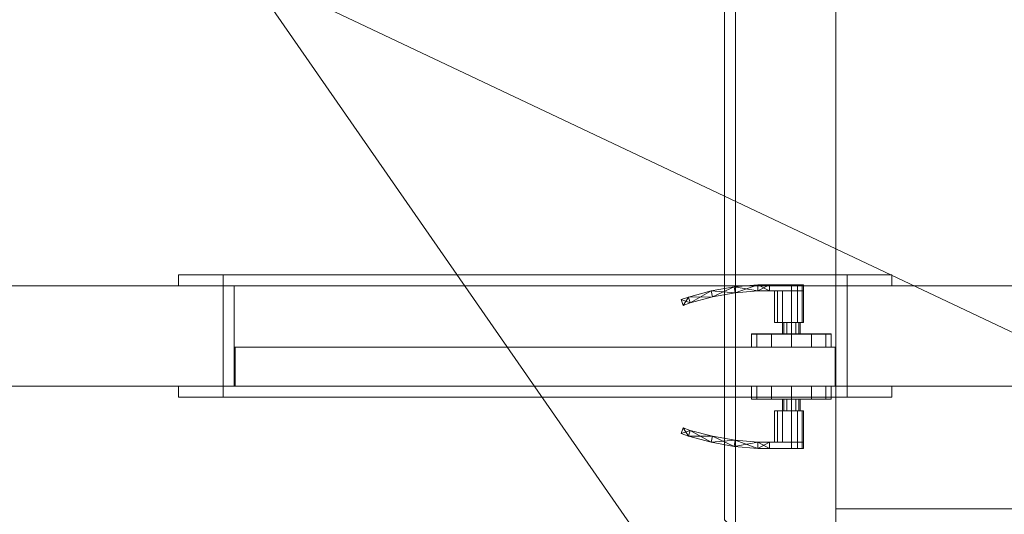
# Model space of a CAD drawing. Header units: inches. Extents: x -263 to 528, y -1 to 602.
# Tile 417 of 656: x 18 to 63, y 403 to 425. Entities that reach past the tile are written whole.
import ezdxf

# ---------------------------------------------------------------- set-up
doc = ezdxf.new("R2010")
doc.units = ezdxf.units.IN
doc.header["$MEASUREMENT"] = 0
for name, color, linetype in [('Doors', 7, 'Continuous'), ('Twindo - Backsplash', 7, 'Continuous'), ('Twindo - Fixtures', 7, 'Continuous'), ('Twindo - Slabs', 7, 'Continuous'), ('Twindo - Walls', 7, 'Continuous')]:
    doc.layers.add(name, color=color, linetype=linetype)
doc.layers.add('Twindo - Walls_Pen_No__3', color=7, linetype='Continuous', lineweight=18, true_color=0x506e96)

# ---------------------------------------------------------------- blocks, each defined once
blk = doc.blocks.new('Wall_55C3B232-BCF0-46E1-8BB1-D71608E72419', base_point=(-4, 413))
at = {"layer": 'Twindo - Walls', "lineweight": 0}
mesh = blk.add_polyface(dxfattribs=at)
corners = [(101.5, 408.5, 101), (-4, 408.5, 101), (-4, 408.5, -6), (101.5, 408.5, -6), (27.5, 408.5), (27.5, 408.5, 98), (55.5, 408.5, 98), (55.5, 408.5), (101.5, 413, 101), (-4, 413, 101), (-4, 413, -6), (101.5, 413, -6), (27.5, 413), (27.5, 413, 98), (55.5, 413, 98), (55.5, 413)]
mesh.append_faces([[corners[k] for k in face] for face in [(8, 9, 1, 0), (10, 2, 1, 9), (3, 2, 10, 11), (11, 8, 0, 3), (12, 13, 5, 4), (13, 14, 6, 5), (14, 15, 7, 6), (15, 12, 4, 7)]], dxfattribs={"color": 254})
mesh.append_faces([[corners[k] for k in face] for face in [(3, 7, 2), (2, 4, 1), (10, 12, 11), (11, 15, 8)]], dxfattribs={"vtx0": -1, "vtx1": -1, "color": 254})
mesh.append_faces([[corners[k] for k in face] for face in [(5, 0, 1), (0, 6, 7), (2, 7, 4), (14, 9, 8), (9, 13, 12), (11, 12, 15)]], dxfattribs={"vtx0": -1, "vtx2": -1, "color": 254})
mesh.append_faces([[corners[k] for k in face] for face in [(5, 6, 0), (4, 5, 1), (3, 0, 7), (14, 13, 9), (15, 14, 8), (10, 9, 12)]], dxfattribs={"vtx1": -1, "vtx2": -1, "color": 254})
blk = doc.blocks.new('Slab_D0BD3B49-249D-4DA8-80D4-D821BCE50D6B', base_point=(-249.5, 387))
at = {"layer": 'Twindo - Slabs', "lineweight": 0}
mesh = blk.add_polyface(dxfattribs=at)
corners = [(-192, 387), (-249.5, 387), (-249.5, 387, -6), (-192, 387, -6), (-89.75, 579.5), (-249.5, 579.5), (-192, 134.5), (-132, 134.5), (-132, 124.5), (10, 124.5), (10, 13.75), (161.5, 13.75), (161.5, 6.5), (252, 6.5), (252, 14), (415.5, 14), (415.5, 322.5), (222.5, 322.5), (222.5, 357.5), (-4, 357.5), (-4, 413), (101.5, 413), (101.5, 553.5), (-89.75, 553.5), (-249.5, 579.5, -6), (-192, 134.5, -6), (-89.75, 579.5, -6), (-89.75, 553.5, -6), (101.5, 553.5, -6), (101.5, 413, -6), (-4, 413, -6), (-4, 357.5, -6), (222.5, 357.5, -6), (222.5, 322.5, -6), (415.5, 322.5, -6), (415.5, 14, -6), (252, 14, -6), (252, 6.5, -6), (161.5, 6.5, -6), (161.5, 13.75, -6), (10, 13.75, -6), (10, 124.5, -6), (-132, 124.5, -6), (-132, 134.5, -6)]
mesh.append_faces([[corners[k] for k in face] for face in [(0, 1, 2, 3), (1, 5, 24, 2), (6, 0, 3, 25), (5, 4, 26, 24), (7, 6, 25, 43), (8, 7, 43, 42), (9, 8, 42, 41), (10, 9, 41, 40), (11, 10, 40, 39), (12, 11, 39, 38), (13, 12, 38, 37), (14, 13, 37, 36), (15, 14, 36, 35), (16, 15, 35, 34), (17, 16, 34, 33), (18, 17, 33, 32), (19, 18, 32, 31), (20, 19, 31, 30), (21, 20, 30, 29), (22, 21, 29, 28), (23, 22, 28, 27), (4, 23, 27, 26)]], dxfattribs={"color": 254})
mesh.append_faces([[corners[k] for k in face] for face in [(22, 20, 21), (16, 14, 15)]], dxfattribs={"vtx0": -1, "color": 254})
mesh.append_faces([[corners[k] for k in face] for face in [(28, 30, 27), (34, 36, 33)]], dxfattribs={"vtx0": -1, "vtx1": -1, "color": 254})
mesh.append_faces([[corners[k] for k in face] for face in [(4, 0, 7), (19, 23, 8), (19, 9, 11), (43, 3, 26), (42, 27, 31), (39, 41, 31)]], dxfattribs={"vtx0": -1, "vtx1": -1, "vtx2": -1, "color": 254})
mesh.append_faces([[corners[k] for k in face] for face in [(23, 7, 8), (19, 8, 9), (17, 11, 12), (17, 12, 13), (17, 13, 14), (3, 24, 26), (43, 26, 27), (39, 31, 32), (39, 32, 33)]], dxfattribs={"vtx0": -1, "vtx2": -1, "color": 254})
mesh.append_faces([[corners[k] for k in face] for face in [(29, 30, 28), (35, 36, 34)]], dxfattribs={"vtx1": -1, "color": 254})
mesh.append_faces([[corners[k] for k in face] for face in [(4, 5, 0), (23, 4, 7), (19, 20, 23), (22, 23, 20), (18, 19, 11), (17, 18, 11), (16, 17, 14), (42, 43, 27), (30, 31, 27), (41, 42, 31), (38, 39, 33), (37, 38, 33), (36, 37, 33)]], dxfattribs={"vtx1": -1, "vtx2": -1, "color": 254})
mesh.append_faces([[corners[k] for k in face] for face in [(5, 1, 0), (0, 6, 7), (9, 10, 11), (3, 2, 24), (43, 25, 3), (39, 40, 41)]], dxfattribs={"vtx2": -1, "color": 254})
blk = doc.blocks.new('Slab_C16FED3F-F51D-4887-95C2-45D370958F54', base_point=(-255.75, 595))
at = {"layer": 'Twindo - Slabs', "lineweight": 0}
mesh = blk.add_polyface(dxfattribs=at)
corners = [(95.5, 568, 128), (95.5, 570, 128), (-75.75, 570, 128), (-75.75, 595, 128), (-255.75, 595, 128), (-255.75, 379, 128), (-198, 379, 128), (-198, 134.5, 128), (-136, 134.5, 128), (-136, 110.5, 128), (6.5, 110.5, 128), (6.5, 6.5, 128), (315.5, 6.5, 128), (315.5, 8, 128), (378.5, 8, 128), (378.5, 6.5, 128), (523, 6.5, 128), (523, 132.25, 128), (421.5, 132.25, 128), (421.5, 333, 128), (239, 333, 128), (239, 391.501, 128), (240, 391.501, 128), (240, 457, 128), (237, 457, 128), (237, 568, 128), (201, 127.5, 128), (201, 128.125, 128), (244.5, 128.125, 128), (244.5, 127.5, 128), (244.5, 15, 128), (161.5, 15, 128), (161.5, 146.5, 128), (200.935, 146.5, 128), (200.997, 146.5, 128), (200.997, 128.5, 128), (95.5, 568, 101), (95.5, 570, 101), (-75.75, 570, 101), (-75.75, 595, 101), (-255.75, 595, 101), (-255.75, 379, 101), (-198, 379, 101), (-198, 134.5, 101), (-136, 134.5, 101), (-136, 110.5, 101), (6.5, 110.5, 101), (6.5, 6.5, 101), (315.5, 6.5, 101), (315.5, 8, 101), (378.5, 8, 101), (378.5, 6.5, 101), (523, 6.5, 101), (523, 132.25, 101), (421.5, 132.25, 101), (421.5, 333, 101), (239, 333, 101), (239, 391.501, 101), (240, 391.501, 101), (240, 457, 101), (237, 457, 101), (237, 568, 101), (201, 127.5, 120), (201, 128, 120), (201, 128.125, 120), (244.5, 128.125, 120), (244.5, 128, 120), (244.5, 127.5, 120), (244.5, 127.5, 101), (244.5, 15, 101), (161.5, 15, 101), (161.5, 146.5, 101), (200.935, 146.5, 101), (200.997, 146.5, 101), (200.997, 128.5, 114.5), (201, 127.5, 101)]
mesh.append_faces([[corners[k] for k in face] for face in [(36, 37, 1, 0), (37, 38, 2, 1), (38, 39, 3, 2), (39, 40, 4, 3), (40, 41, 5, 4), (41, 42, 6, 5), (42, 43, 7, 6), (43, 44, 8, 7), (44, 45, 9, 8), (45, 46, 10, 9), (46, 47, 11, 10), (47, 48, 12, 11), (48, 49, 13, 12), (49, 50, 14, 13), (50, 51, 15, 14), (51, 52, 16, 15), (52, 53, 17, 16), (53, 54, 18, 17), (54, 55, 19, 18), (55, 56, 20, 19), (56, 57, 21, 20), (57, 58, 22, 21), (58, 59, 23, 22), (59, 60, 24, 23), (60, 61, 25, 24), (61, 36, 0, 25), (28, 27, 64, 65), (69, 70, 31, 30), (70, 71, 32, 31), (33, 32, 71, 72), (33, 72, 73, 34), (34, 73, 74, 35), (62, 67, 66, 63), (65, 64, 63, 66), (67, 62, 75, 68), (72, 74, 73)]], dxfattribs={"color": 254})
mesh.append_faces([[corners[k] for k in face] for face in [(23, 21, 22), (27, 63, 64), (29, 66, 67), (29, 69, 30), (75, 74, 72), (52, 54, 53)]], dxfattribs={"vtx0": -1, "color": 254})
mesh.append_faces([[corners[k] for k in face] for face in [(16, 18, 15), (59, 57, 60)]], dxfattribs={"vtx0": -1, "vtx1": -1, "color": 254})
mesh.append_faces([[corners[k] for k in face] for face in [(3, 6, 8), (31, 0, 11), (0, 32, 34), (24, 34, 27), (20, 24, 27), (28, 30, 12), (20, 28, 13), (75, 26, 74), (44, 42, 39), (47, 36, 70), (75, 60, 56), (49, 68, 56)]], dxfattribs={"vtx0": -1, "vtx1": -1, "vtx2": -1, "color": 254})
mesh.append_faces([[corners[k] for k in face] for face in [(2, 8, 9), (2, 9, 10), (0, 10, 11), (20, 27, 28), (30, 11, 12), (28, 12, 13), (20, 13, 14), (18, 14, 15), (42, 40, 39), (44, 39, 38), (46, 38, 37), (46, 37, 36), (72, 36, 61), (75, 61, 60), (47, 70, 69), (49, 69, 68), (50, 56, 55), (50, 55, 54)]], dxfattribs={"vtx0": -1, "vtx2": -1, "color": 254})
mesh.append_faces([[corners[k] for k in face] for face in [(17, 18, 16), (58, 57, 59)]], dxfattribs={"vtx1": -1, "color": 254})
mesh.append_faces([[corners[k] for k in face] for face in [(3, 4, 6), (2, 3, 8), (1, 2, 10), (0, 1, 10), (31, 32, 0), (25, 0, 34), (24, 25, 34), (20, 21, 24), (23, 24, 21), (30, 31, 11), (19, 20, 14), (18, 19, 14), (45, 44, 38), (46, 45, 38), (47, 46, 36), (71, 70, 36), (72, 71, 36), (75, 72, 61), (57, 56, 60), (68, 75, 56), (48, 47, 69), (49, 48, 69), (50, 49, 56), (51, 50, 54), (52, 51, 54)]], dxfattribs={"vtx1": -1, "vtx2": -1, "color": 254})
mesh.append_faces([[corners[k] for k in face] for face in [(4, 5, 6), (6, 7, 8), (26, 35, 74), (42, 41, 40), (44, 43, 42)]], dxfattribs={"vtx2": -1, "color": 254})
mesh.append_faces([[corners[k] for k in face] for face in [(27, 26, 62, 63), (29, 28, 65, 66), (29, 67, 68, 69)]], dxfattribs={"vtx3": -1, "color": 254})
blk = doc.blocks.new('Door_AD4EDFA9-D8BD-4C97-9E41-6865A4018804')
at = {"layer": 'Twindo - Walls_Pen_No__3', "color": 155, "lineweight": 18, "true_color": 0x506e96}
for p, q in [((28, 410.25), (55, 410.25)), ((55, 410.25, 97.5), (28, 410.25, 97.5)), ((28, 410.25, 97.5), (28, 410.25)), ((28, 408.5), (28, 410.25)), ((28, 408.5, 97.5), (28, 410.25, 97.5)), ((55, 410.25), (55, 410.25, 97.5)), ((55, 408.5), (55, 410.25)), ((55, 408.5, 97.5), (55, 410.25, 97.5)), ((28, 408.5), (55, 408.5)), ((55, 408.5, 97.5), (28, 408.5, 97.5)), ((28, 408.5, 97.5), (28, 408.5)), ((55, 408.5), (55, 408.5, 97.5))]:
    blk.add_line(p, q, dxfattribs=at)
at = {"layer": 'Doors', "lineweight": 0}
mesh = blk.add_polyface(dxfattribs=at)
corners = [(25.5, 413.5, 100), (25.5, 413, 100), (27.5, 413, 98), (27.5, 413.5, 98), (27.5, 413), (27.5, 413.5), (25.5, 413), (25.5, 413.5)]
mesh.append_faces([[corners[k] for k in face] for face in [(0, 1, 2, 3), (3, 2, 4, 5), (5, 4, 6, 7), (7, 6, 1, 0), (0, 3, 5, 7), (1, 6, 4, 2)]], dxfattribs={"color": 7})
mesh = blk.add_polyface(dxfattribs=at)
corners = [(57.5, 413.5, 100), (57.5, 413, 100), (55.5, 413, 98), (55.5, 413.5, 98), (27.5, 413, 98), (27.5, 413.5, 98), (25.5, 413, 100), (25.5, 413.5, 100)]
mesh.append_faces([[corners[k] for k in face] for face in [(0, 1, 2, 3), (3, 2, 4, 5), (5, 4, 6, 7), (7, 6, 1, 0), (0, 3, 5, 7), (1, 6, 4, 2)]], dxfattribs={"color": 7})
mesh = blk.add_polyface(dxfattribs=at)
corners = [(57.5, 413.5), (57.5, 413), (55.5, 413), (55.5, 413.5), (55.5, 413, 98), (55.5, 413.5, 98), (57.5, 413, 100), (57.5, 413.5, 100)]
mesh.append_faces([[corners[k] for k in face] for face in [(0, 1, 2, 3), (3, 2, 4, 5), (5, 4, 6, 7), (7, 6, 1, 0), (0, 3, 5, 7), (1, 6, 4, 2)]], dxfattribs={"color": 7})
mesh = blk.add_polyface(dxfattribs=at)
corners = [(27.5, 408.5), (27.5, 408.5, 97.5), (27.5, 413, 97.5), (27.5, 413), (28, 408.5, 97.5), (28, 413, 97.5), (28, 408.5), (28, 413)]
mesh.append_faces([[corners[k] for k in face] for face in [(0, 1, 2, 3), (1, 4, 5, 2), (4, 6, 7, 5), (6, 0, 3, 7), (0, 6, 4, 1), (3, 2, 5, 7)]], dxfattribs={"color": 7})
mesh = blk.add_polyface(dxfattribs=at)
corners = [(55.5, 408.5, 98), (55.5, 408.5, 97.5), (55.5, 413, 97.5), (55.5, 413, 98), (55, 408.5, 97.5), (55, 413, 97.5), (28, 408.5, 97.5), (28, 413, 97.5), (27.5, 408.5, 97.5), (27.5, 413, 97.5), (27.5, 408.5, 98), (27.5, 413, 98)]
mesh.append_faces([[corners[k] for k in face] for face in [(0, 1, 2, 3), (1, 4, 5, 2), (4, 6, 7, 5), (6, 8, 9, 7), (8, 10, 11, 9), (10, 0, 3, 11)]], dxfattribs={"color": 7})
mesh.append_faces([[corners[k] for k in face] for face in [(0, 6, 4, 1), (3, 7, 9, 11)]], dxfattribs={"vtx0": -1, "color": 7})
mesh.append_faces([[corners[k] for k in face] for face in [(0, 10, 8, 6), (3, 2, 5, 7)]], dxfattribs={"vtx3": -1, "color": 7})
mesh = blk.add_polyface(dxfattribs=at)
corners = [(53, 412.77, 36.551), (53.276, 412.77, 36.477), (53.276, 413.045, 36.477), (53, 413.045, 36.551), (53.477, 412.77, 36.276), (53.477, 413.045, 36.276), (53.551, 412.77, 36), (53.551, 413.045, 36), (53.477, 412.77, 35.724), (53.477, 413.045, 35.724), (53.276, 412.77, 35.523), (53.276, 413.045, 35.523), (53, 412.77, 35.449), (53, 413.045, 35.449), (52.016, 412.77, 35.449), (52.016, 413.045, 35.449), (52.016, 412.77, 36.551), (52.016, 413.045, 36.551), (52.016, 412.77, 35.449), (51.5, 412.77, 35.48), (51.488, 413.045, 35.48), (52.016, 413.045, 35.449), (50.473, 412.68, 35.542), (50.437, 412.953, 35.542), (49.457, 412.501, 35.603), (49.397, 412.77, 35.603), (48.461, 412.234, 35.665), (48.378, 412.497, 35.665), (48.151, 412.121, 35.685), (48.061, 412.381, 35.685), (48.151, 412.121, 36.315), (48.061, 412.381, 36.315), (48.461, 412.234, 36.335), (48.378, 412.497, 36.335), (49.457, 412.501, 36.397), (49.397, 412.77, 36.397), (50.473, 412.68, 36.458), (50.437, 412.953, 36.458), (51.5, 412.77, 36.52), (51.488, 413.045, 36.52), (52.016, 412.77, 36.551), (52.016, 413.045, 36.551)]
mesh.append_faces([[corners[k] for k in face] for face in [(0, 1, 2, 3), (1, 4, 5, 2), (4, 6, 7, 5), (6, 8, 9, 7), (8, 10, 11, 9), (10, 12, 13, 11), (12, 14, 15, 13), (14, 16, 17, 15), (16, 0, 3, 17), (18, 19, 20), (18, 20, 21), (19, 22, 23), (19, 23, 20), (22, 24, 25), (22, 25, 23), (24, 26, 27), (24, 27, 25), (26, 28, 29), (26, 29, 27), (28, 30, 31, 29), (30, 32, 33), (30, 33, 31), (32, 34, 35), (32, 35, 33), (34, 36, 37), (34, 37, 35), (36, 38, 39), (36, 39, 37), (38, 40, 41), (38, 41, 39), (40, 18, 21, 41), (18, 40, 38, 19), (19, 38, 36, 22), (22, 36, 34, 24), (24, 34, 32, 26), (26, 32, 30, 28), (21, 20, 39, 41), (20, 23, 37, 39), (23, 25, 35, 37), (25, 27, 33, 35), (27, 29, 31, 33)]], dxfattribs={"color": 252})
mesh.append_faces([[corners[k] for k in face] for face in [(0, 4, 1), (3, 15, 17)]], dxfattribs={"vtx0": -1, "color": 252})
mesh.append_faces([[corners[k] for k in face] for face in [(0, 12, 10, 8), (0, 8, 6, 4), (3, 7, 9, 11), (3, 11, 13, 15)]], dxfattribs={"vtx0": -1, "vtx3": -1, "color": 252})
mesh.append_faces([[corners[k] for k in face] for face in [(0, 16, 14, 12), (3, 2, 5, 7)]], dxfattribs={"vtx3": -1, "color": 252})
mesh = blk.add_polyface(dxfattribs=at)
corners = [(53.197, 410.841, 35.659), (53.341, 410.841, 35.803), (53.394, 410.841, 36), (53.341, 410.841, 36.197), (53.197, 410.841, 36.341), (53, 410.841, 36.394), (52.803, 410.841, 36.341), (52.659, 410.841, 36.197), (52.606, 410.841, 36), (52.659, 410.841, 35.803), (52.803, 410.841, 35.659), (53, 410.841, 35.606), (53.197, 411.352, 35.659), (53, 411.352, 35.606), (52.803, 411.352, 35.659), (52.659, 411.352, 35.803), (52.606, 411.352, 36), (52.659, 411.352, 36.197), (52.803, 411.352, 36.341), (53, 411.352, 36.394), (53.197, 411.352, 36.341), (53.341, 411.352, 36.197), (53.394, 411.352, 36), (53.341, 411.352, 35.803), (53, 411.352, 36.551), (53.276, 411.352, 36.477), (53.276, 412.77, 36.477), (53, 412.77, 36.551), (53.477, 411.352, 36.276), (53.477, 412.77, 36.276), (53.551, 411.352, 36), (53.551, 412.77, 36), (53.477, 411.352, 35.724), (53.477, 412.77, 35.724), (53.276, 411.352, 35.523), (53.276, 412.77, 35.523), (53, 411.352, 35.449), (53, 412.77, 35.449), (52.606, 411.352, 35.528), (52.606, 412.77, 35.528), (52.374, 411.352, 35.646), (52.374, 412.77, 35.646), (52.237, 411.352, 35.869), (52.237, 412.77, 35.869), (52.237, 411.352, 36.131), (52.237, 412.77, 36.131), (52.374, 411.352, 36.354), (52.374, 412.77, 36.354), (52.606, 411.352, 36.472), (52.606, 412.77, 36.472)]
mesh.append_faces([[corners[k] for k in face] for face in [(0, 11, 13, 12), (11, 10, 14, 13), (10, 9, 15, 14), (9, 8, 16, 15), (8, 7, 17, 16), (7, 6, 18, 17), (6, 5, 19, 18), (5, 4, 20, 19), (4, 3, 21, 20), (3, 2, 22, 21), (2, 1, 23, 22), (1, 0, 12, 23), (24, 25, 26, 27), (25, 28, 29, 26), (28, 30, 31, 29), (30, 32, 33, 31), (32, 34, 35, 33), (34, 36, 37, 35), (36, 38, 39, 37), (38, 40, 41, 39), (40, 42, 43, 41), (42, 44, 45, 43), (44, 46, 47, 45), (46, 48, 49, 47), (48, 24, 27, 49)]], dxfattribs={"color": 252})
mesh.append_faces([[corners[k] for k in face] for face in [(0, 9, 10, 11), (12, 21, 22, 23), (24, 28, 25), (27, 47, 49)]], dxfattribs={"vtx0": -1, "color": 252})
mesh.append_faces([[corners[k] for k in face] for face in [(0, 3, 4, 5), (0, 5, 6, 7), (0, 7, 8, 9), (12, 15, 16, 17), (12, 17, 18, 19), (12, 19, 20, 21), (24, 44, 42, 40), (24, 40, 38, 36), (24, 36, 34, 32), (24, 32, 30, 28), (27, 31, 33, 35), (27, 35, 37, 39), (27, 39, 41, 43), (27, 43, 45, 47)]], dxfattribs={"vtx0": -1, "vtx3": -1, "color": 252})
mesh.append_faces([[corners[k] for k in face] for face in [(0, 1, 2, 3), (12, 13, 14, 15), (24, 48, 46, 44), (27, 26, 29, 31)]], dxfattribs={"vtx3": -1, "color": 252})
mesh = blk.add_polyface(dxfattribs=at)
corners = [(55.5, 408.5), (55, 408.5), (55, 413), (55.5, 413), (55, 408.5, 97.5), (55, 413, 97.5), (55.5, 408.5, 97.5), (55.5, 413, 97.5)]
mesh.append_faces([[corners[k] for k in face] for face in [(0, 1, 2, 3), (1, 4, 5, 2), (4, 6, 7, 5), (6, 0, 3, 7), (0, 6, 4, 1), (3, 2, 5, 7)]], dxfattribs={"color": 7})
mesh = blk.add_polyface(dxfattribs=at)
corners = [(51.449, 410.841, 36.896), (51.209, 410.841, 36), (51.209, 410.837, 36), (51.449, 410.837, 36.896), (52.104, 410.841, 37.551), (52.104, 410.837, 37.551), (53, 410.841, 37.791), (53, 410.837, 37.791), (53.896, 410.841, 37.551), (53.896, 410.837, 37.551), (54.551, 410.841, 36.896), (54.551, 410.837, 36.896), (54.791, 410.841, 36), (54.791, 410.837, 36), (54.551, 410.841, 35.104), (54.551, 410.837, 35.104), (53.896, 410.841, 34.449), (53.896, 410.837, 34.449), (53, 410.841, 34.209), (53, 410.837, 34.209), (52.104, 410.841, 34.449), (52.104, 410.837, 34.449), (51.449, 410.841, 35.104), (51.449, 410.837, 35.104), (51.209, 410.254, 36), (51.449, 410.254, 36.896), (52.104, 410.254, 37.551), (53, 410.254, 37.791), (53.896, 410.254, 37.551), (54.551, 410.254, 36.896), (54.791, 410.254, 36), (54.551, 410.254, 35.104), (53.896, 410.254, 34.449), (53, 410.254, 34.209), (52.104, 410.254, 34.449), (51.449, 410.254, 35.104), (51.209, 410.25, 36), (51.449, 410.25, 36.896), (52.104, 410.25, 37.551), (53, 410.25, 37.791), (53.896, 410.25, 37.551), (54.551, 410.25, 36.896), (54.791, 410.25, 36), (54.551, 410.25, 35.104), (53.896, 410.25, 34.449), (53, 410.25, 34.209), (52.104, 410.25, 34.449), (51.449, 410.25, 35.104)]
mesh.append_faces([[corners[k] for k in face] for face in [(0, 1, 2, 3), (4, 0, 3, 5), (6, 4, 5, 7), (8, 6, 7, 9), (10, 8, 9, 11), (12, 10, 11, 13), (14, 12, 13, 15), (16, 14, 15, 17), (18, 16, 17, 19), (20, 18, 19, 21), (22, 20, 21, 23), (1, 22, 23, 2), (3, 2, 24, 25), (5, 3, 25, 26), (7, 5, 26, 27), (9, 7, 27, 28), (11, 9, 28, 29), (13, 11, 29, 30), (15, 13, 30, 31), (17, 15, 31, 32), (19, 17, 32, 33), (21, 19, 33, 34), (23, 21, 34, 35), (2, 23, 35, 24), (25, 24, 36, 37), (26, 25, 37, 38), (27, 26, 38, 39), (28, 27, 39, 40), (29, 28, 40, 41), (30, 29, 41, 42), (31, 30, 42, 43), (32, 31, 43, 44), (33, 32, 44, 45), (34, 33, 45, 46), (35, 34, 46, 47), (24, 35, 47, 36)]], dxfattribs={"color": 252})
mesh.append_faces([[corners[k] for k in face] for face in [(1, 18, 20, 22)]], dxfattribs={"vtx0": -1, "color": 252})
mesh.append_faces([[corners[k] for k in face] for face in [(1, 6, 8, 10), (1, 10, 12, 14), (1, 14, 16, 18)]], dxfattribs={"vtx0": -1, "vtx3": -1, "color": 252})
mesh.append_faces([[corners[k] for k in face] for face in [(1, 0, 4, 6)]], dxfattribs={"vtx3": -1, "color": 252})
mesh = blk.add_polyface(dxfattribs=at)
corners = [(28, 408.5), (28, 410.25), (55, 410.25), (55, 408.5), (55, 410.25, 97.5), (55, 408.5, 97.5), (28, 410.25, 97.5), (28, 408.5, 97.5), (28.039, 408.5, 0.039), (28.039, 410.25, 0.039), (28.039, 410.25, 97.461), (28.039, 408.5, 97.461), (54.961, 410.25, 97.461), (54.961, 408.5, 97.461), (54.961, 410.25, 0.039), (54.961, 408.5, 0.039)]
mesh.append_faces([[corners[k] for k in face] for face in [(0, 1, 2, 3), (3, 2, 4, 5), (5, 4, 6, 7), (7, 6, 1, 0), (8, 9, 10, 11), (11, 10, 12, 13), (13, 12, 14, 15), (15, 14, 9, 8)]], dxfattribs={"color": 7})
mesh.append_faces([[corners[k] for k in face] for face in [(0, 8, 7), (7, 11, 5), (6, 10, 1), (1, 9, 2)]], dxfattribs={"vtx0": -1, "vtx1": -1, "color": 7})
mesh.append_faces([[corners[k] for k in face] for face in [(13, 3, 5), (3, 15, 8), (7, 8, 11), (14, 4, 2), (4, 12, 10), (1, 10, 9)]], dxfattribs={"vtx0": -1, "vtx2": -1, "color": 7})
mesh.append_faces([[corners[k] for k in face] for face in [(13, 15, 3), (11, 13, 5), (0, 3, 8), (14, 12, 4), (9, 14, 2), (6, 4, 10)]], dxfattribs={"vtx1": -1, "vtx2": -1, "color": 7})
mesh = blk.add_polyface(dxfattribs=at)
corners = [(54.961, 410.25, 0.039), (28.039, 410.25, 0.039), (28.039, 410.25, 97.461), (54.961, 410.25, 97.461), (28.039, 408.5, 0.039), (54.961, 408.5, 0.039), (28.039, 408.5, 97.461), (54.961, 408.5, 97.461)]
mesh.append_faces([[corners[k] for k in face] for face in [(0, 1, 2, 3), (4, 1, 0, 5), (1, 4, 6, 2), (2, 6, 7, 3), (5, 0, 3, 7), (4, 5, 7, 6)]], dxfattribs={"color": 7})
mesh = blk.add_polyface(dxfattribs=at)
corners = [(25.5, 408, 100), (27.5, 408, 98), (27.5, 408.5, 98), (25.5, 408.5, 100), (27.5, 408), (27.5, 408.5), (25.5, 408), (25.5, 408.5)]
mesh.append_faces([[corners[k] for k in face] for face in [(0, 1, 2, 3), (1, 4, 5, 2), (4, 6, 7, 5), (6, 0, 3, 7), (0, 6, 4, 1), (3, 2, 5, 7)]], dxfattribs={"color": 7})
mesh = blk.add_polyface(dxfattribs=at)
corners = [(57.5, 408, 100), (55.5, 408, 98), (55.5, 408.5, 98), (57.5, 408.5, 100), (27.5, 408, 98), (27.5, 408.5, 98), (25.5, 408, 100), (25.5, 408.5, 100)]
mesh.append_faces([[corners[k] for k in face] for face in [(0, 1, 2, 3), (1, 4, 5, 2), (4, 6, 7, 5), (6, 0, 3, 7), (0, 6, 4, 1), (3, 2, 5, 7)]], dxfattribs={"color": 7})
mesh = blk.add_polyface(dxfattribs=at)
corners = [(51.449, 407.909, 36.896), (51.449, 407.913, 36.896), (51.209, 407.913, 36), (51.209, 407.909, 36), (52.104, 407.909, 37.551), (52.104, 407.913, 37.551), (53, 407.909, 37.791), (53, 407.913, 37.791), (53.896, 407.909, 37.551), (53.896, 407.913, 37.551), (54.551, 407.909, 36.896), (54.551, 407.913, 36.896), (54.791, 407.909, 36), (54.791, 407.913, 36), (54.551, 407.909, 35.104), (54.551, 407.913, 35.104), (53.896, 407.909, 34.449), (53.896, 407.913, 34.449), (53, 407.909, 34.209), (53, 407.913, 34.209), (52.104, 407.909, 34.449), (52.104, 407.913, 34.449), (51.449, 407.909, 35.104), (51.449, 407.913, 35.104), (51.449, 408.496, 36.896), (51.209, 408.496, 36), (52.104, 408.496, 37.551), (53, 408.496, 37.791), (53.896, 408.496, 37.551), (54.551, 408.496, 36.896), (54.791, 408.496, 36), (54.551, 408.496, 35.104), (53.896, 408.496, 34.449), (53, 408.496, 34.209), (52.104, 408.496, 34.449), (51.449, 408.496, 35.104), (51.449, 408.5, 36.896), (51.209, 408.5, 36), (52.104, 408.5, 37.551), (53, 408.5, 37.791), (53.896, 408.5, 37.551), (54.551, 408.5, 36.896), (54.791, 408.5, 36), (54.551, 408.5, 35.104), (53.896, 408.5, 34.449), (53, 408.5, 34.209), (52.104, 408.5, 34.449), (51.449, 408.5, 35.104)]
mesh.append_faces([[corners[k] for k in face] for face in [(0, 1, 2, 3), (4, 5, 1, 0), (6, 7, 5, 4), (8, 9, 7, 6), (10, 11, 9, 8), (12, 13, 11, 10), (14, 15, 13, 12), (16, 17, 15, 14), (18, 19, 17, 16), (20, 21, 19, 18), (22, 23, 21, 20), (3, 2, 23, 22), (1, 24, 25, 2), (5, 26, 24, 1), (7, 27, 26, 5), (9, 28, 27, 7), (11, 29, 28, 9), (13, 30, 29, 11), (15, 31, 30, 13), (17, 32, 31, 15), (19, 33, 32, 17), (21, 34, 33, 19), (23, 35, 34, 21), (2, 25, 35, 23), (24, 36, 37, 25), (26, 38, 36, 24), (27, 39, 38, 26), (28, 40, 39, 27), (29, 41, 40, 28), (30, 42, 41, 29), (31, 43, 42, 30), (32, 44, 43, 31), (33, 45, 44, 32), (34, 46, 45, 33), (35, 47, 46, 34), (25, 37, 47, 35)]], dxfattribs={"color": 252})
mesh.append_faces([[corners[k] for k in face] for face in [(3, 6, 4, 0)]], dxfattribs={"vtx0": -1, "color": 252})
mesh.append_faces([[corners[k] for k in face] for face in [(3, 18, 16, 14), (3, 14, 12, 10), (3, 10, 8, 6)]], dxfattribs={"vtx0": -1, "vtx3": -1, "color": 252})
mesh.append_faces([[corners[k] for k in face] for face in [(3, 22, 20, 18)]], dxfattribs={"vtx3": -1, "color": 252})
mesh = blk.add_polyface(dxfattribs=at)
corners = [(57.5, 408), (55.5, 408), (55.5, 408.5), (57.5, 408.5), (55.5, 408, 98), (55.5, 408.5, 98), (57.5, 408, 100), (57.5, 408.5, 100)]
mesh.append_faces([[corners[k] for k in face] for face in [(0, 1, 2, 3), (1, 4, 5, 2), (4, 6, 7, 5), (6, 0, 3, 7), (0, 6, 4, 1), (3, 2, 5, 7)]], dxfattribs={"color": 7})
mesh = blk.add_polyface(dxfattribs=at)
corners = [(53.197, 407.909, 35.659), (53, 407.909, 35.606), (52.803, 407.909, 35.659), (52.659, 407.909, 35.803), (52.606, 407.909, 36), (52.659, 407.909, 36.197), (52.803, 407.909, 36.341), (53, 407.909, 36.394), (53.197, 407.909, 36.341), (53.341, 407.909, 36.197), (53.394, 407.909, 36), (53.341, 407.909, 35.803), (53.197, 407.398, 35.659), (53.341, 407.398, 35.803), (53.394, 407.398, 36), (53.341, 407.398, 36.197), (53.197, 407.398, 36.341), (53, 407.398, 36.394), (52.803, 407.398, 36.341), (52.659, 407.398, 36.197), (52.606, 407.398, 36), (52.659, 407.398, 35.803), (52.803, 407.398, 35.659), (53, 407.398, 35.606), (53, 407.398, 36.551), (53, 405.98, 36.551), (53.276, 405.98, 36.477), (53.276, 407.398, 36.477), (53.477, 405.98, 36.276), (53.477, 407.398, 36.276), (53.551, 405.98, 36), (53.551, 407.398, 36), (53.477, 405.98, 35.724), (53.477, 407.398, 35.724), (53.276, 405.98, 35.523), (53.276, 407.398, 35.523), (53, 405.98, 35.449), (53, 407.398, 35.449), (52.606, 405.98, 35.528), (52.606, 407.398, 35.528), (52.374, 405.98, 35.646), (52.374, 407.398, 35.646), (52.237, 405.98, 35.869), (52.237, 407.398, 35.869), (52.237, 405.98, 36.131), (52.237, 407.398, 36.131), (52.374, 405.98, 36.354), (52.374, 407.398, 36.354), (52.606, 405.98, 36.472), (52.606, 407.398, 36.472)]
mesh.append_faces([[corners[k] for k in face] for face in [(0, 12, 23, 1), (1, 23, 22, 2), (2, 22, 21, 3), (3, 21, 20, 4), (4, 20, 19, 5), (5, 19, 18, 6), (6, 18, 17, 7), (7, 17, 16, 8), (8, 16, 15, 9), (9, 15, 14, 10), (10, 14, 13, 11), (11, 13, 12, 0), (24, 25, 26, 27), (27, 26, 28, 29), (29, 28, 30, 31), (31, 30, 32, 33), (33, 32, 34, 35), (35, 34, 36, 37), (37, 36, 38, 39), (39, 38, 40, 41), (41, 40, 42, 43), (43, 42, 44, 45), (45, 44, 46, 47), (47, 46, 48, 49), (49, 48, 25, 24)]], dxfattribs={"color": 252})
mesh.append_faces([[corners[k] for k in face] for face in [(0, 9, 10, 11), (12, 21, 22, 23), (24, 47, 49), (25, 28, 26)]], dxfattribs={"vtx0": -1, "color": 252})
mesh.append_faces([[corners[k] for k in face] for face in [(0, 3, 4, 5), (0, 5, 6, 7), (0, 7, 8, 9), (12, 15, 16, 17), (12, 17, 18, 19), (12, 19, 20, 21), (24, 31, 33, 35), (24, 35, 37, 39), (24, 39, 41, 43), (24, 43, 45, 47), (25, 44, 42, 40), (25, 40, 38, 36), (25, 36, 34, 32), (25, 32, 30, 28)]], dxfattribs={"vtx0": -1, "vtx3": -1, "color": 252})
mesh.append_faces([[corners[k] for k in face] for face in [(0, 1, 2, 3), (12, 13, 14, 15), (24, 27, 29, 31), (25, 48, 46, 44)]], dxfattribs={"vtx3": -1, "color": 252})
mesh = blk.add_polyface(dxfattribs=at)
corners = [(53, 405.98, 36.551), (53, 405.705, 36.551), (53.276, 405.705, 36.477), (53.276, 405.98, 36.477), (53.477, 405.705, 36.276), (53.477, 405.98, 36.276), (53.551, 405.705, 36), (53.551, 405.98, 36), (53.477, 405.705, 35.724), (53.477, 405.98, 35.724), (53.276, 405.705, 35.523), (53.276, 405.98, 35.523), (53, 405.705, 35.449), (53, 405.98, 35.449), (52.016, 405.705, 35.449), (52.016, 405.98, 35.449), (52.016, 405.705, 36.551), (52.016, 405.98, 36.551), (52.016, 405.98, 35.449), (51.488, 405.705, 35.48), (51.5, 405.98, 35.48), (52.016, 405.705, 35.449), (50.437, 405.797, 35.542), (50.473, 406.07, 35.542), (49.397, 405.98, 35.603), (49.457, 406.249, 35.603), (48.378, 406.253, 35.665), (48.461, 406.516, 35.665), (48.061, 406.369, 35.685), (48.151, 406.629, 35.685), (48.061, 406.369, 36.315), (48.151, 406.629, 36.315), (48.378, 406.253, 36.335), (48.461, 406.516, 36.335), (49.397, 405.98, 36.397), (49.457, 406.249, 36.397), (50.437, 405.797, 36.458), (50.473, 406.07, 36.458), (51.488, 405.705, 36.52), (51.5, 405.98, 36.52), (52.016, 405.705, 36.551), (52.016, 405.98, 36.551)]
mesh.append_faces([[corners[k] for k in face] for face in [(0, 1, 2, 3), (3, 2, 4, 5), (5, 4, 6, 7), (7, 6, 8, 9), (9, 8, 10, 11), (11, 10, 12, 13), (13, 12, 14, 15), (15, 14, 16, 17), (17, 16, 1, 0), (18, 19, 20), (18, 21, 19), (20, 22, 23), (20, 19, 22), (23, 24, 25), (23, 22, 24), (25, 26, 27), (25, 24, 26), (27, 28, 29), (27, 26, 28), (29, 28, 30, 31), (31, 32, 33), (31, 30, 32), (33, 34, 35), (33, 32, 34), (35, 36, 37), (35, 34, 36), (37, 38, 39), (37, 36, 38), (39, 40, 41), (39, 38, 40), (41, 40, 21, 18), (18, 20, 39, 41), (20, 23, 37, 39), (23, 25, 35, 37), (25, 27, 33, 35), (27, 29, 31, 33), (21, 40, 38, 19), (19, 38, 36, 22), (22, 36, 34, 24), (24, 34, 32, 26), (26, 32, 30, 28)]], dxfattribs={"color": 252})
mesh.append_faces([[corners[k] for k in face] for face in [(0, 15, 17), (1, 4, 2)]], dxfattribs={"vtx0": -1, "color": 252})
mesh.append_faces([[corners[k] for k in face] for face in [(0, 7, 9, 11), (0, 11, 13, 15), (1, 12, 10, 8), (1, 8, 6, 4)]], dxfattribs={"vtx0": -1, "vtx3": -1, "color": 252})
mesh.append_faces([[corners[k] for k in face] for face in [(0, 3, 5, 7), (1, 16, 14, 12)]], dxfattribs={"vtx3": -1, "color": 252})
blk = doc.blocks.new('Wall_92010499-D521-47A9-A7CD-C72EA766553A', base_point=(55, 395.501))
at = {"layer": 'Twindo - Walls', "lineweight": 0}
mesh = blk.add_polyface(dxfattribs=at)
corners = [(50.5, 460.501, 247.5), (50.5, 402.001, 247.5), (55, 402.001, 247.5), (55, 460.501, 247.5), (50.5, 460.501, 128), (50.5, 402.001, 128), (55, 402.001, 128), (55, 460.501, 128)]
mesh.append_faces([[corners[k] for k in face] for face in [(0, 1, 2, 3), (4, 5, 1, 0), (5, 6, 2, 1), (3, 2, 6, 7), (4, 0, 3, 7), (7, 6, 5, 4)]], dxfattribs={"color": 254})
blk = doc.blocks.new('Wall_AE58B748-0D30-4DC4-918B-D89877581F9E', base_point=(55, 395.501))
at = {"layer": 'Twindo - Walls', "lineweight": 0}
mesh = blk.add_polyface(dxfattribs=at)
corners = [(95.5, 403.001, 247.5), (55, 403.001, 247.5), (55, 395.501, 247.5), (95.5, 395.501, 247.5), (95.5, 403.001, 128), (55, 403.001, 128), (55, 395.501, 128), (95.5, 395.501, 128)]
mesh.append_faces([[corners[k] for k in face] for face in [(0, 1, 2, 3), (4, 5, 1, 0), (1, 5, 6, 2), (3, 2, 6, 7), (7, 4, 0, 3), (7, 6, 5, 4)]], dxfattribs={"color": 254})
blk = doc.blocks.new('Slab_092C35A8-B736-40A4-87C8-E1895AE3592A', base_point=(-75.75, 448))
at = {"layer": 'Twindo - Slabs', "lineweight": 0}
mesh = blk.add_polyface(dxfattribs=at)
corners = [(-75.75, 448, 254), (-75.75, 448, 247.5), (-15.5, 448, 247.5), (-15.5, 448, 254), (-75.75, 570, 254), (-75.75, 570, 247.5), (95.5, 570, 247.5), (95.5, 395.501, 247.5), (-15.5, 395.501, 247.5), (-15.5, 395.501, 254), (95.5, 395.501, 254), (95.5, 570, 254)]
mesh.append_faces([[corners[k] for k in face] for face in [(0, 1, 2, 3), (4, 5, 1, 0), (3, 2, 8, 9), (11, 6, 5, 4), (10, 7, 6, 11), (9, 8, 7, 10)]], dxfattribs={"color": 254})
mesh.append_faces([[corners[k] for k in face] for face in [(10, 3, 9)]], dxfattribs={"vtx0": -1, "color": 254})
mesh.append_faces([[corners[k] for k in face] for face in [(7, 2, 6), (6, 2, 5), (11, 3, 10)]], dxfattribs={"vtx0": -1, "vtx1": -1, "color": 254})
mesh.append_faces([[corners[k] for k in face] for face in [(11, 4, 3)]], dxfattribs={"vtx1": -1, "vtx2": -1, "color": 254})
mesh.append_faces([[corners[k] for k in face] for face in [(2, 1, 5), (7, 8, 2), (4, 0, 3)]], dxfattribs={"vtx2": -1, "color": 254})
blk = doc.blocks.new('Slab_30F11852-7E44-49CB-B863-1AFF19E38BE2', base_point=(-15.5, 395.501))
at = {"layer": 'Twindo - Fixtures', "lineweight": 0}
mesh = blk.add_polyface(dxfattribs=at)
corners = [(-15.5, 395.501, 247.5), (-15.5, 395.501, 242.75), (50.5, 395.501, 242.75), (50.5, 395.501, 247.5), (-15.5, 448, 247.5), (-15.5, 448, 242.75), (-11.75, 448, 242.75), (-11.122, 447.409, 242.75), (3.969, 462.5, 242.75), (50.5, 462.5, 242.75), (50.5, 462.5, 247.5), (3.969, 462.5, 247.5), (-11.122, 447.409, 247.5), (-11.75, 448, 247.5)]
mesh.append_faces([[corners[k] for k in face] for face in [(0, 1, 2, 3), (4, 5, 1, 0), (3, 2, 9, 10), (13, 6, 5, 4), (12, 7, 6, 13), (11, 8, 7, 12), (10, 9, 8, 11)]], dxfattribs={"color": 254})
mesh.append_faces([[corners[k] for k in face] for face in [(2, 8, 9)]], dxfattribs={"vtx0": -1, "color": 254})
mesh.append_faces([[corners[k] for k in face] for face in [(3, 11, 0)]], dxfattribs={"vtx0": -1, "vtx1": -1, "color": 254})
mesh.append_faces([[corners[k] for k in face] for face in [(1, 6, 7), (1, 7, 8)]], dxfattribs={"vtx0": -1, "vtx2": -1, "color": 254})
mesh.append_faces([[corners[k] for k in face] for face in [(10, 11, 3)]], dxfattribs={"vtx1": -1, "color": 254})
mesh.append_faces([[corners[k] for k in face] for face in [(2, 1, 8), (12, 13, 0), (11, 12, 0)]], dxfattribs={"vtx1": -1, "vtx2": -1, "color": 254})
mesh.append_faces([[corners[k] for k in face] for face in [(1, 5, 6), (13, 4, 0)]], dxfattribs={"vtx2": -1, "color": 254})
blk = doc.blocks.new('Beam Segment_96CB1DCE-5C13-43CF-9908-428ADE0A8B12')
at = {"layer": 'Twindo - Backsplash', "lineweight": 0}
mesh = blk.add_polyface(dxfattribs=at)
corners = [(50.5, 402.001, 225), (50.5, 402.001, 128), (50.5, 458, 128), (50.5, 458, 133), (50.5, 462.5, 133), (50.5, 462.5, 128), (50.5, 466.001, 128), (50.5, 466.001, 225), (50, 402.501, 225), (50, 402.501, 128), (50, 458, 128), (50, 458, 133), (50, 462.5, 133), (50, 462.5, 128), (50, 466.001, 128), (50, 466.001, 225)]
mesh.append_faces([[corners[k] for k in face] for face in [(1, 0, 8, 9), (1, 9, 10, 2), (10, 11, 3, 2), (11, 12, 4, 3), (12, 13, 5, 4), (14, 6, 5, 13), (15, 7, 6, 14), (15, 8, 0, 7)]], dxfattribs={"color": 7})
mesh.append_faces([[corners[k] for k in face] for face in [(6, 4, 5), (9, 11, 10)]], dxfattribs={"vtx0": -1, "color": 7})
mesh.append_faces([[corners[k] for k in face] for face in [(1, 3, 0), (14, 12, 15)]], dxfattribs={"vtx0": -1, "vtx1": -1, "color": 7})
mesh.append_faces([[corners[k] for k in face] for face in [(3, 7, 0), (12, 8, 15)]], dxfattribs={"vtx0": -1, "vtx2": -1, "color": 7})
mesh.append_faces([[corners[k] for k in face] for face in [(2, 3, 1), (13, 12, 14)]], dxfattribs={"vtx1": -1, "color": 7})
mesh.append_faces([[corners[k] for k in face] for face in [(3, 4, 7), (6, 7, 4), (12, 11, 8), (9, 8, 11)]], dxfattribs={"vtx1": -1, "vtx2": -1, "color": 7})

msp = doc.modelspace()

# ---------------------------------------------------------------- block references
at = {"layer": 'Doors', "color": 5, "linetype": 'Continuous', "lineweight": 18}
msp.add_blockref('Door_AD4EDFA9-D8BD-4C97-9E41-6865A4018804', (0, 0), dxfattribs=at)
at = {"layer": 'Twindo - Backsplash', "linetype": 'Continuous', "lineweight": 0}
msp.add_blockref('Beam Segment_96CB1DCE-5C13-43CF-9908-428ADE0A8B12', (0, 0), dxfattribs=at)
at = {"layer": 'Twindo - Fixtures', "color": 251, "linetype": 'Continuous', "lineweight": 18, "true_color": 0x4a4a4a}
msp.add_blockref('Slab_30F11852-7E44-49CB-B863-1AFF19E38BE2', (-15.5, 395.501), dxfattribs=at)
at = {"layer": 'Twindo - Slabs', "color": 251, "linetype": 'Continuous', "lineweight": 18, "true_color": 0x4a4a4a}
for name, p in [('Slab_C16FED3F-F51D-4887-95C2-45D370958F54', (-255.75, 595)), ('Slab_D0BD3B49-249D-4DA8-80D4-D821BCE50D6B', (-249.5, 387)), ('Slab_092C35A8-B736-40A4-87C8-E1895AE3592A', (-75.75, 448))]:
    msp.add_blockref(name, p, dxfattribs=at)
at = {"layer": 'Twindo - Walls', "color": 7, "lineweight": 35}
for name, p in [('Wall_92010499-D521-47A9-A7CD-C72EA766553A', (55, 395.501)), ('Wall_55C3B232-BCF0-46E1-8BB1-D71608E72419', (-4, 413)), ('Wall_AE58B748-0D30-4DC4-918B-D89877581F9E', (55, 395.501))]:
    msp.add_blockref(name, p, dxfattribs=at)

doc.saveas('drawing.dxf')
